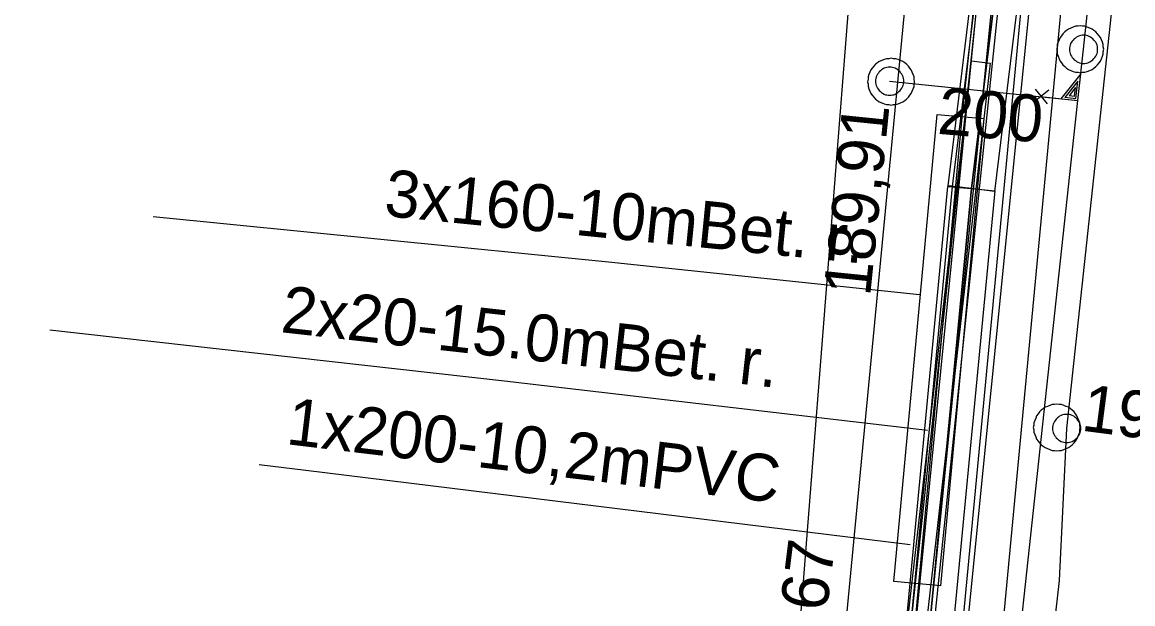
# Model space of a CAD drawing. Extents: x -746464 to -745690, y -1051581 to -1049993.
# Drawn here: x -746144.67 to -746121.01, y -1050824.62 to -1050812.22 of the extents above; entities that cross this region are included whole.
import ezdxf

# ---------------------------------------------------------------- set-up
doc = ezdxf.new("R2010")
doc.units = 0
for name, color, linetype in [('04_CETIN_neprovozovane', 7, 'Continuous'), ('04_CETIN_sdelovaci_podzem', 7, 'Continuous'), ('37_TVNET_sdelovaci_televizni kabely', 7, 'Continuous'), ('45_Eltodo_napajeci_kabel_NN', 7, 'Continuous'), ('45_Eltodo_vedeni_NN_zemni', 7, 'Continuous'), ('51_PVaK_kanal_jednotna_neoverena poloha_pripojka', 7, 'Continuous'), ('51_PVaK_kanal_jednotna_overena poloha_rad', 7, 'Continuous'), ('51_PVaK_kanal_negravitacni_overena poloha', 7, 'Continuous'), ('51_PVaK_kanal_objekty', 7, 'Continuous'), ('51_PVaK_kanal_popisy', 7, 'Continuous'), ('51_PVaK_vodovod_NEPROVOZUJE PVK_neoverene poloha', 7, 'Continuous'), ('55_PREdi_chranicky', 7, 'Continuous'), ('55_PREdi_NN', 7, 'Continuous'), ('55_PREdi_stavby_popisy', 7, 'Continuous'), ('55_PREdi_VN', 7, 'Continuous'), ('55_PREdi_ZRUSENE_elektro', 7, 'Continuous')]:
    doc.layers.add(name, color=color, linetype=linetype)

msp = doc.modelspace()

# ---------------------------------------------------------------- linework, layer by layer
at = {"layer": '04_CETIN_neprovozovane'}
msp.add_lwpolyline([(-746129.35, -1050866.18), (-746125.37, -1050826.31), (-746122.86, -1050802.08)], dxfattribs=at)
at = {"layer": '04_CETIN_sdelovaci_podzem'}
msp.add_lwpolyline([(-746127.41, -1050839.9), (-746126.38, -1050831.01), (-746125.72, -1050824.91), (-746124.26, -1050811.23)], dxfattribs=at)
at = {"layer": '37_TVNET_sdelovaci_televizni kabely'}
for points in [[(-745984.595, -1050626.363), (-746079.15, -1050602.616), (-746117.902, -1050728.62), (-746140.499, -1050964.785), (-746150.343, -1051014.385), (-746134.374, -1051025.766), (-746053.56, -1051028.358)], [(-746129.029, -1050836.879), (-746126.951, -1050810.506), (-746138.072, -1050809.629)]]:
    msp.add_lwpolyline(points, dxfattribs=at)
at = {"layer": '45_Eltodo_napajeci_kabel_NN'}
msp.add_lwpolyline([(-746165.45, -1051019.12), (-746165.712, -1051018.023), (-746163.467, -1051013.836), (-746155.197, -1051018.912), (-746150.32, -1051019.043), (-746148.604, -1051010.158), (-746143.982, -1050988.385), (-746139.729, -1050968.164), (-746137.496, -1050944.441), (-746135.374, -1050923.74), (-746132.775, -1050899.638), (-746130.229, -1050876.488), (-746127.576, -1050852.278), (-746125.136, -1050831.143), (-746122.376, -1050803.534), (-746119.744, -1050781.489), (-746120.222, -1050780.456), (-746117.893, -1050761.331)], dxfattribs=at)
at = {"layer": '45_Eltodo_vedeni_NN_zemni'}
msp.add_lwpolyline([(-746125.931, -1050831.057), (-746123.171, -1050803.447)], dxfattribs=at)
at = {"layer": '51_PVaK_kanal_jednotna_neoverena poloha_pripojka'}
msp.add_line((-746126.19, -1050813.48), (-746122.179, -1050813.894), dxfattribs=at)
at = {"layer": '51_PVaK_kanal_jednotna_overena poloha_rad'}
for points in [[(-746122.06, -1050812.8), (-746118.336, -1050777.89), (-746116.83, -1050763.77)], [(-746127.4, -1050862.03), (-746125.877, -1050847.994), (-746123.731, -1050828.21), (-746122.179, -1050813.894), (-746122.06, -1050812.8)]]:
    msp.add_lwpolyline(points, dxfattribs=at)
at = {"layer": '51_PVaK_kanal_negravitacni_overena poloha'}
for points in [[(-746115.12, -1050753.61), (-746115.37, -1050757.26), (-746117.04, -1050771.19), (-746118.85, -1050786.94), (-746120.95, -1050807.16), (-746122.42, -1050820.88)], [(-746122.42, -1050820.88), (-746122.58, -1050824.12), (-746123.99, -1050836.59), (-746126.03, -1050856.03), (-746128.8, -1050881.67), (-746129.99, -1050889.91)]]:
    msp.add_lwpolyline(points, dxfattribs=at)
at = {"layer": '51_PVaK_kanal_objekty'}
for p, q in [((-746122.797, -1050813.669), (-746123.117, -1050813.924)), ((-746123.091, -1050813.649), (-746122.833, -1050813.96))]:
    msp.add_line(p, q, dxfattribs=at)
for points in [[(-746121.63, -1050812.8), (-746121.64, -1050812.75), (-746121.64, -1050812.7), (-746121.66, -1050812.65), (-746121.68, -1050812.6), (-746121.7, -1050812.55), (-746121.73, -1050812.51), (-746121.76, -1050812.47), (-746121.8, -1050812.43), (-746121.84, -1050812.4), (-746121.88, -1050812.37), (-746121.93, -1050812.35), (-746121.98, -1050812.33), (-746122.03, -1050812.31), (-746122.08, -1050812.31), (-746122.13, -1050812.3), (-746122.18, -1050812.31), (-746122.23, -1050812.31), (-746122.28, -1050812.33), (-746122.33, -1050812.35), (-746122.38, -1050812.37), (-746122.42, -1050812.4), (-746122.46, -1050812.43), (-746122.5, -1050812.47), (-746122.53, -1050812.51), (-746122.56, -1050812.55), (-746122.58, -1050812.6), (-746122.6, -1050812.65), (-746122.62, -1050812.7), (-746122.62, -1050812.75), (-746122.63, -1050812.8), (-746122.62, -1050812.85), (-746122.62, -1050812.9), (-746122.6, -1050812.95), (-746122.58, -1050813), (-746122.56, -1050813.05), (-746122.53, -1050813.09), (-746122.5, -1050813.13), (-746122.46, -1050813.17), (-746122.42, -1050813.2), (-746122.38, -1050813.23), (-746122.33, -1050813.25), (-746122.28, -1050813.27), (-746122.23, -1050813.29), (-746122.18, -1050813.29), (-746122.13, -1050813.3), (-746122.08, -1050813.29), (-746122.03, -1050813.29), (-746121.98, -1050813.27), (-746121.93, -1050813.25), (-746121.88, -1050813.23), (-746121.84, -1050813.2), (-746121.8, -1050813.17), (-746121.76, -1050813.13), (-746121.73, -1050813.09), (-746121.7, -1050813.05), (-746121.68, -1050813), (-746121.66, -1050812.95), (-746121.64, -1050812.9), (-746121.64, -1050812.85), (-746121.63, -1050812.8)], [(-746121.76, -1050812.8), (-746121.76, -1050812.77), (-746121.766, -1050812.74), (-746121.772, -1050812.71), (-746121.784, -1050812.68), (-746121.802, -1050812.65), (-746121.82, -1050812.626), (-746121.838, -1050812.602), (-746121.862, -1050812.578), (-746121.886, -1050812.56), (-746121.91, -1050812.542), (-746121.94, -1050812.524), (-746121.97, -1050812.512), (-746122, -1050812.506), (-746122.03, -1050812.5), (-746122.06, -1050812.5), (-746122.09, -1050812.5), (-746122.12, -1050812.506), (-746122.15, -1050812.512), (-746122.18, -1050812.524), (-746122.21, -1050812.542), (-746122.234, -1050812.56), (-746122.258, -1050812.578), (-746122.282, -1050812.602), (-746122.3, -1050812.626), (-746122.318, -1050812.65), (-746122.336, -1050812.68), (-746122.348, -1050812.71), (-746122.354, -1050812.74), (-746122.36, -1050812.77), (-746122.36, -1050812.8), (-746122.36, -1050812.83), (-746122.354, -1050812.86), (-746122.348, -1050812.89), (-746122.336, -1050812.92), (-746122.318, -1050812.95), (-746122.3, -1050812.974), (-746122.282, -1050812.998), (-746122.258, -1050813.022), (-746122.234, -1050813.04), (-746122.21, -1050813.058), (-746122.18, -1050813.076), (-746122.15, -1050813.088), (-746122.12, -1050813.094), (-746122.09, -1050813.1), (-746122.06, -1050813.1), (-746122.03, -1050813.1), (-746122, -1050813.094), (-746121.97, -1050813.088), (-746121.94, -1050813.076), (-746121.91, -1050813.058), (-746121.886, -1050813.04), (-746121.862, -1050813.022), (-746121.838, -1050812.998), (-746121.82, -1050812.974), (-746121.802, -1050812.95), (-746121.784, -1050812.92), (-746121.772, -1050812.89), (-746121.766, -1050812.86), (-746121.76, -1050812.83), (-746121.76, -1050812.8)], [(-746125.66, -1050813.49), (-746125.67, -1050813.44), (-746125.67, -1050813.39), (-746125.69, -1050813.34), (-746125.71, -1050813.29), (-746125.73, -1050813.24), (-746125.76, -1050813.2), (-746125.79, -1050813.16), (-746125.83, -1050813.12), (-746125.87, -1050813.09), (-746125.91, -1050813.06), (-746125.96, -1050813.04), (-746126.01, -1050813.02), (-746126.06, -1050813), (-746126.11, -1050813), (-746126.16, -1050812.99), (-746126.21, -1050813), (-746126.26, -1050813), (-746126.31, -1050813.02), (-746126.36, -1050813.04), (-746126.41, -1050813.06), (-746126.45, -1050813.09), (-746126.49, -1050813.12), (-746126.53, -1050813.16), (-746126.56, -1050813.2), (-746126.59, -1050813.24), (-746126.61, -1050813.29), (-746126.63, -1050813.34), (-746126.65, -1050813.39), (-746126.65, -1050813.44), (-746126.66, -1050813.49), (-746126.65, -1050813.54), (-746126.65, -1050813.59), (-746126.63, -1050813.64), (-746126.61, -1050813.69), (-746126.59, -1050813.74), (-746126.56, -1050813.78), (-746126.53, -1050813.82), (-746126.49, -1050813.86), (-746126.45, -1050813.89), (-746126.41, -1050813.92), (-746126.36, -1050813.94), (-746126.31, -1050813.96), (-746126.26, -1050813.98), (-746126.21, -1050813.98), (-746126.16, -1050813.99), (-746126.11, -1050813.98), (-746126.06, -1050813.98), (-746126.01, -1050813.96), (-746125.96, -1050813.94), (-746125.91, -1050813.92), (-746125.87, -1050813.89), (-746125.83, -1050813.86), (-746125.79, -1050813.82), (-746125.76, -1050813.78), (-746125.73, -1050813.74), (-746125.71, -1050813.69), (-746125.69, -1050813.64), (-746125.67, -1050813.59), (-746125.67, -1050813.54), (-746125.66, -1050813.49)], [(-746125.89, -1050813.48), (-746125.89, -1050813.45), (-746125.896, -1050813.42), (-746125.902, -1050813.39), (-746125.914, -1050813.36), (-746125.932, -1050813.33), (-746125.95, -1050813.306), (-746125.968, -1050813.282), (-746125.992, -1050813.258), (-746126.016, -1050813.24), (-746126.04, -1050813.222), (-746126.07, -1050813.204), (-746126.1, -1050813.192), (-746126.13, -1050813.186), (-746126.16, -1050813.18), (-746126.19, -1050813.18), (-746126.22, -1050813.18), (-746126.25, -1050813.186), (-746126.28, -1050813.192), (-746126.31, -1050813.204), (-746126.34, -1050813.222), (-746126.364, -1050813.24), (-746126.388, -1050813.258), (-746126.412, -1050813.282), (-746126.43, -1050813.306), (-746126.448, -1050813.33), (-746126.466, -1050813.36), (-746126.478, -1050813.39), (-746126.484, -1050813.42), (-746126.49, -1050813.45), (-746126.49, -1050813.48), (-746126.49, -1050813.51), (-746126.484, -1050813.54), (-746126.478, -1050813.57), (-746126.466, -1050813.6), (-746126.448, -1050813.63), (-746126.43, -1050813.654), (-746126.412, -1050813.678), (-746126.388, -1050813.702), (-746126.364, -1050813.72), (-746126.34, -1050813.738), (-746126.31, -1050813.756), (-746126.28, -1050813.768), (-746126.25, -1050813.774), (-746126.22, -1050813.78), (-746126.19, -1050813.78), (-746126.16, -1050813.78), (-746126.13, -1050813.774), (-746126.1, -1050813.768), (-746126.07, -1050813.756), (-746126.04, -1050813.738), (-746126.016, -1050813.72), (-746125.992, -1050813.702), (-746125.968, -1050813.678), (-746125.95, -1050813.654), (-746125.932, -1050813.63), (-746125.914, -1050813.6), (-746125.902, -1050813.57), (-746125.896, -1050813.54), (-746125.89, -1050813.51), (-746125.89, -1050813.48)], [(-746122.983, -1050813.806), (-746122.179, -1050813.894), (-746122.117, -1050813.32), (-746122.542, -1050813.854)], [(-746122.457, -1050813.821), (-746122.222, -1050813.846), (-746122.183, -1050813.48), (-746122.457, -1050813.825)], [(-746122.368, -1050813.788), (-746122.25, -1050813.8), (-746122.23, -1050813.612), (-746122.368, -1050813.792)], [(-746122.13, -1050820.86), (-746122.14, -1050820.81), (-746122.14, -1050820.76), (-746122.16, -1050820.71), (-746122.18, -1050820.66), (-746122.2, -1050820.61), (-746122.23, -1050820.57), (-746122.26, -1050820.53), (-746122.3, -1050820.49), (-746122.34, -1050820.46), (-746122.38, -1050820.43), (-746122.43, -1050820.41), (-746122.48, -1050820.39), (-746122.53, -1050820.37), (-746122.58, -1050820.37), (-746122.63, -1050820.36), (-746122.68, -1050820.37), (-746122.73, -1050820.37), (-746122.78, -1050820.39), (-746122.83, -1050820.41), (-746122.88, -1050820.43), (-746122.92, -1050820.46), (-746122.96, -1050820.49), (-746123, -1050820.53), (-746123.03, -1050820.57), (-746123.06, -1050820.61), (-746123.08, -1050820.66), (-746123.1, -1050820.71), (-746123.12, -1050820.76), (-746123.12, -1050820.81), (-746123.13, -1050820.86), (-746123.12, -1050820.91), (-746123.12, -1050820.96), (-746123.1, -1050821.01), (-746123.08, -1050821.06), (-746123.06, -1050821.11), (-746123.03, -1050821.15), (-746123, -1050821.19), (-746122.96, -1050821.23), (-746122.92, -1050821.26), (-746122.88, -1050821.29), (-746122.83, -1050821.31), (-746122.78, -1050821.33), (-746122.73, -1050821.35), (-746122.68, -1050821.35), (-746122.63, -1050821.36), (-746122.58, -1050821.35), (-746122.53, -1050821.35), (-746122.48, -1050821.33), (-746122.43, -1050821.31), (-746122.38, -1050821.29), (-746122.34, -1050821.26), (-746122.3, -1050821.23), (-746122.26, -1050821.19), (-746122.23, -1050821.15), (-746122.2, -1050821.11), (-746122.18, -1050821.06), (-746122.16, -1050821.01), (-746122.14, -1050820.96), (-746122.14, -1050820.91), (-746122.13, -1050820.86)], [(-746122.12, -1050820.88), (-746122.12, -1050820.85), (-746122.126, -1050820.82), (-746122.132, -1050820.79), (-746122.144, -1050820.76), (-746122.162, -1050820.73), (-746122.18, -1050820.706), (-746122.198, -1050820.682), (-746122.222, -1050820.658), (-746122.246, -1050820.64), (-746122.27, -1050820.622), (-746122.3, -1050820.604), (-746122.33, -1050820.592), (-746122.36, -1050820.586), (-746122.39, -1050820.58), (-746122.42, -1050820.58), (-746122.45, -1050820.58), (-746122.48, -1050820.586), (-746122.51, -1050820.592), (-746122.54, -1050820.604), (-746122.57, -1050820.622), (-746122.594, -1050820.64), (-746122.618, -1050820.658), (-746122.642, -1050820.682), (-746122.66, -1050820.706), (-746122.678, -1050820.73), (-746122.696, -1050820.76), (-746122.708, -1050820.79), (-746122.714, -1050820.82), (-746122.72, -1050820.85), (-746122.72, -1050820.88), (-746122.72, -1050820.91), (-746122.714, -1050820.94), (-746122.708, -1050820.97), (-746122.696, -1050821), (-746122.678, -1050821.03), (-746122.66, -1050821.054), (-746122.642, -1050821.078), (-746122.618, -1050821.102), (-746122.594, -1050821.12), (-746122.57, -1050821.138), (-746122.54, -1050821.156), (-746122.51, -1050821.168), (-746122.48, -1050821.174), (-746122.45, -1050821.18), (-746122.42, -1050821.18), (-746122.39, -1050821.18), (-746122.36, -1050821.174), (-746122.33, -1050821.168), (-746122.3, -1050821.156), (-746122.27, -1050821.138), (-746122.246, -1050821.12), (-746122.222, -1050821.102), (-746122.198, -1050821.078), (-746122.18, -1050821.054), (-746122.162, -1050821.03), (-746122.144, -1050821), (-746122.132, -1050820.97), (-746122.126, -1050820.94), (-746122.12, -1050820.91), (-746122.12, -1050820.88)]]:
    msp.add_lwpolyline(points, dxfattribs=at)
at = {"layer": '51_PVaK_vodovod_NEPROVOZUJE PVK_neoverene poloha'}
msp.add_lwpolyline([(-746119.36, -1050777.72), (-746119.951, -1050786.603), (-746121.099, -1050796.35), (-746122.392, -1050810.364), (-746123.931, -1050826.638), (-746127.054, -1050855.254), (-746129.164, -1050875.152), (-746130.599, -1050887.055)], dxfattribs=at)
at = {"layer": '55_PREdi_chranicky'}
for points in [[(-746122.84, -1050802.26), (-746122.343, -1050802.317), (-746122.863, -1050806.889), (-746123.954, -1050815.831), (-746124.45, -1050815.77), (-746124.946, -1050815.709), (-746123.857, -1050806.771), (-746123.337, -1050802.203), (-746122.84, -1050802.26)], [(-746125.746, -1050827.998), (-746126.144, -1050827.952), (-746124.45, -1050813.048), (-746124.052, -1050813.094), (-746125.746, -1050827.998)], [(-746125.178, -1050814.187), (-746124.182, -1050814.276), (-746125.105, -1050824.233), (-746126.101, -1050824.144), (-746125.178, -1050814.187)], [(-746124.45, -1050815.77), (-746123.952, -1050815.817), (-746124.922, -1050825.997), (-746125.42, -1050825.95), (-746125.918, -1050825.903), (-746124.948, -1050815.723), (-746124.45, -1050815.77)]]:
    msp.add_lwpolyline(points, close=True, dxfattribs=at)
at = {"layer": '55_PREdi_NN'}
for points in [[(-746079.707, -1050608.094), (-746081.337, -1050613.521), (-746088.598, -1050639.168), (-746100.883, -1050680.307), (-746109.804, -1050710.935), (-746113.542, -1050724.97), (-746114.797, -1050736.143), (-746116.957, -1050755.942), (-746121.273, -1050791.507), (-746121.329, -1050792.488), (-746122.44, -1050801.822), (-746124.772, -1050826.479), (-746132.514, -1050898.319), (-746135.263, -1050933.408), (-746137.115, -1050954.341), (-746141.612, -1050953.806)], [(-746132.078, -1050805.953), (-746131.686, -1050806.014), (-746131.733, -1050806.313), (-746123.88, -1050807.182), (-746125.767, -1050826.376), (-746125.983, -1050828.466), (-746133.921, -1050827.568), (-746133.975, -1050827.823), (-746134.456, -1050827.721)], [(-746123.857, -1050806.782), (-746124.643, -1050814.172), (-746125.764, -1050826.265), (-746126.054, -1050828.925)]]:
    msp.add_lwpolyline(points, dxfattribs=at)
at = {"layer": '55_PREdi_stavby_popisy'}
for points in [[(-746141.876, -1050816.364), (-746132.178, -1050817.33), (-746125.553, -1050818.025)], [(-746144.077, -1050818.78), (-746134.392, -1050819.869), (-746125.385, -1050820.916)], [(-746139.62, -1050821.649), (-746138.628, -1050821.768), (-746125.751, -1050823.353)]]:
    msp.add_lwpolyline(points, dxfattribs=at)
at = {"layer": '55_PREdi_VN'}
for points in [[(-746131.88, -1050884.63), (-746131.62, -1050883.43), (-746131.05, -1050877.84), (-746130.27, -1050870.78), (-746129.47, -1050863.79), (-746128.9, -1050858.11), (-746128.23, -1050852.6), (-746127.82, -1050848.89), (-746126.8, -1050839.19), (-746125.42, -1050825.95), (-746124.45, -1050815.77), (-746123.36, -1050806.83), (-746122.84, -1050802.26), (-746122.07, -1050795.89), (-746121.54, -1050789.64), (-746120.49, -1050781.41), (-746119.82, -1050775.83), (-746119.1, -1050768.57)], [(-746119.1, -1050768.57), (-746119.82, -1050775.83), (-746120.49, -1050781.41), (-746121.54, -1050789.64), (-746122.07, -1050795.89), (-746122.84, -1050802.26), (-746123.36, -1050806.83), (-746124.45, -1050815.77), (-746125.42, -1050825.95), (-746126.8, -1050839.19), (-746127.82, -1050848.89), (-746128.23, -1050852.6), (-746128.9, -1050858.11), (-746129.337, -1050862.469), (-746129.47, -1050863.79), (-746130.27, -1050870.78), (-746131.05, -1050877.84), (-746131.62, -1050883.43), (-746131.88, -1050884.63)]]:
    msp.add_lwpolyline(points, dxfattribs=at)
at = {"layer": '55_PREdi_ZRUSENE_elektro'}
msp.add_lwpolyline([(-746129.741, -1050862.453), (-746129.298, -1050858.066), (-746128.627, -1050852.554), (-746128.218, -1050848.847), (-746127.198, -1050839.148), (-746125.818, -1050825.91), (-746124.848, -1050815.727), (-746123.757, -1050806.783), (-746123.237, -1050802.213), (-746122.468, -1050795.849), (-746121.938, -1050789.598), (-746120.887, -1050781.361), (-746120.218, -1050775.786), (-746119.498, -1050768.529)], dxfattribs=at)

# ---------------------------------------------------------------- texts
at = {"layer": '51_PVaK_kanal_popisy'}
for s, rotation, p in [('200', 355.107, (-746125.191, -1050814.599)), ('189,91', 84.1966, (-746126.607, -1050818.083)), ('190,93', 352.5842, (-746122.13, -1050820.924)), ('189,67', 82.8645, (-746127.855, -1050827.382))]:
    msp.add_text(s, height=1, rotation=rotation, dxfattribs=at).set_placement(p)
at = {"layer": '55_PREdi_stavby_popisy'}
for s, rotation, p in [('3x160-10mBet. r.', 354.3089, (-746136.977, -1050816.349)), ('2x20-15.0mBet. r.', 353.5851, (-746139.179, -1050818.827)), ('1x200-10,2mPVC', 353.1655, (-746139.064, -1050821.213))]:
    msp.add_text(s, height=1, rotation=rotation, dxfattribs=at).set_placement(p)

doc.saveas('drawing.dxf')
